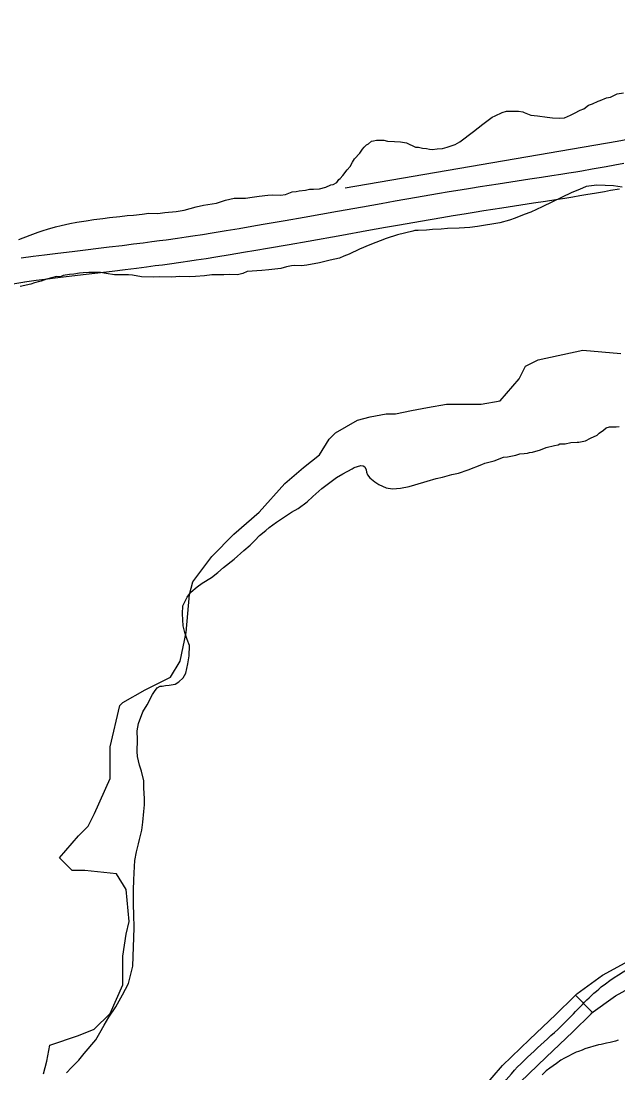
# Model space of a CAD drawing. Extents: x 3263578 to 3301413, y 764927 to 798602.
# Drawn here: x 3295548 to 3296288, y 784397 to 785699 of the extents above; entities that cross this region are included whole.
import ezdxf

# ---------------------------------------------------------------- set-up
doc = ezdxf.new("R2010")
doc.units = 0
for name, color, linetype in [('V-ROAD-CNTR', 7, 'Continuous'), ('V-SITE-VEGE', 7, 'Continuous'), ('V-TOPO-SHOR', 7, 'Continuous')]:
    doc.layers.add(name, color=color, linetype=linetype)

msp = doc.modelspace()

# ---------------------------------------------------------------- linework, layer by layer
at = {"layer": 'V-ROAD-CNTR'}
msp.add_line((3296235.2, 784493.1), (3296256.1, 784471.6), dxfattribs=at)
for points in [[(3295548.3, 785406.1), (3295563.1, 785408), (3295577, 785409.8), (3295590.1, 785411.4), (3295614.6, 785414.4), (3295657.3, 785419.5), (3295673.3, 785421.5), (3295687.3, 785423.2), (3295699.5, 785424.7), (3295710.2, 785426.1), (3295719.6, 785427.4), (3295727.7, 785428.5), (3295742, 785430.4), (3295752.7, 785432), (3295760.7, 785433.2), (3295772.7, 785435), (3295784.7, 785436.9), (3295802.2, 785439.8), (3295818.5, 785442.5), (3295833.9, 785445.1), (3295848.2, 785447.6), (3295875.2, 785452.3), (3295898.8, 785456.4), (3295940.1, 785463.8), (3295971.1, 785469.3), (3295994.3, 785473.5), (3296011.8, 785476.6), (3296038, 785481.2), (3296064.2, 785485.7), (3296078.7, 785488.1), (3296092.3, 785490.4), (3296105, 785492.4), (3296117, 785494.3), (3296139.4, 785497.7), (3296178.5, 785503.7), (3296193.1, 785506), (3296205.9, 785507.9), (3296217.1, 785509.7), (3296226.9, 785511.3), (3296235.4, 785512.7), (3296242.9, 785513.9), (3296255.9, 785516.2), (3296265.7, 785517.9), (3296273, 785519.2), (3296284, 785521.2), (3296295, 785523.3)], [(3295552.1, 785376.4), (3295566.9, 785378.3), (3295580.8, 785380), (3295593.7, 785381.7), (3295618.1, 785384.6), (3295660.9, 785389.7), (3295677, 785391.7), (3295691, 785393.4), (3295703.3, 785395), (3295714.1, 785396.4), (3295723.5, 785397.6), (3295731.8, 785398.7), (3295746.2, 785400.7), (3295757, 785402.3), (3295765.2, 785403.5), (3295777.3, 785405.4), (3295789.5, 785407.3), (3295807.1, 785410.2), (3295823.5, 785412.9), (3295838.9, 785415.5), (3295853.3, 785418), (3295880.4, 785422.7), (3295904, 785426.9), (3295945.4, 785434.3), (3295976.4, 785439.8), (3295999.6, 785443.9), (3296017, 785447), (3296043.1, 785451.6), (3296069.3, 785456.1), (3296083.6, 785458.5), (3296097.1, 785460.7), (3296109.7, 785462.8), (3296121.6, 785464.6), (3296143.9, 785468.1), (3296183, 785474), (3296197.7, 785476.3), (3296210.6, 785478.3), (3296221.8, 785480.1), (3296231.7, 785481.7), (3296240.3, 785483.1), (3296247.9, 785484.4), (3296261.1, 785486.6), (3296271, 785488.3), (3296278.4, 785489.7), (3296289.5, 785491.7)], [(3295289.8, 785332.3), (3295552.7, 785376.4)], [(3296254, 784470.3), (3296284.7, 784492.3), (3296322.2, 784512.8), (3296374.4, 784530.1), (3296550.2, 784574.3), (3296639.3, 784584.2), (3296732, 784599), (3296817.2, 784613.7), (3296867.2, 784620.4)], [(3296236.6, 784494.7), (3296268.7, 784517.7), (3296310.1, 784540.4)], [(3295979.9, 784298), (3296004.8, 784303), (3296017.8, 784307.5), (3296037.6, 784316.4), (3296057.7, 784326.9), (3296077.3, 784337.2), (3296085.7, 784342.4), (3296093.3, 784348.3), (3296106.1, 784361.3), (3296144.8, 784406.1), (3296178.1, 784438), (3296210.8, 784469.3), (3296233.6, 784491.6), (3296236.4, 784494.4)], [(3295984, 784268.3), (3296012.6, 784274), (3296028.8, 784279.5), (3296050.7, 784289.4), (3296071.6, 784300.3), (3296092.2, 784311.1), (3296102.9, 784317.7), (3296113.2, 784325.8), (3296128.2, 784340.9), (3296166.6, 784385.5), (3296198.8, 784416.3), (3296231.7, 784447.7), (3296254.5, 784470.1), (3296256.8, 784472.3)]]:
    msp.add_lwpolyline(points, dxfattribs=at)
msp.add_spline([(3295928.2, 782029.6), (3295972.5, 782080.6), (3296030.9, 782125.2), (3296088.7, 782188.7), (3296120, 782229.6), (3296124.5, 782300.5), (3296103.2, 782384.2), (3296044.6, 782462.8), (3295997.7, 782543), (3296002.1, 782603.6), (3296025.2, 782667.4), (3296038.4, 782726), (3296068.1, 782767.2), (3296091.6, 782799.7), (3296108.6, 782824.6), (3296130.3, 782853.5), (3296145.6, 782878.2), (3296151.5, 782913.9), (3296123.8, 782952.9), (3296058.1, 782995.2), (3295965.4, 783024.8), (3295889.3, 783058.1), (3295760.9, 783171.2), (3295697, 783245.4), (3295620, 783335.8), (3295610.6, 783373.5), (3295574.6, 783538), (3295557.5, 783669.4), (3295540.5, 783799.4), (3295513.7, 783874.3), (3295519.9, 783912.4), (3295551.2, 783965.7), (3295598.9, 784034), (3295680.9, 784134.6), (3295738, 784204.5), (3295771.4, 784235.8), (3295805.9, 784259.8), (3295843.5, 784278.1), (3295883.4, 784280), (3295955, 784281.2), (3296008.7, 784288.5), (3296064.7, 784313.6), (3296103.2, 784337), (3296155.7, 784395.8), (3296221.2, 784458.5), (3296267, 784503.2), (3296311.1, 784532), (3296361.6, 784557.9), (3296418.6, 784576), (3296546.5, 784605.5), (3296673.5, 784638.5), (3296797.5, 784676.5), (3296897.1, 784686.1), (3296970.1, 784682.8), (3297011.3, 784656.8), (3297095.1, 784609.1), (3297178.6, 784571.1), (3297214.8, 784554.6)], degree=3, dxfattribs=at)
at = {"layer": 'V-SITE-VEGE'}
for p, q in [((3296256.3, 785596.8), (3296263.3, 785600)), ((3296263.3, 785600), (3296265.8, 785600.9)), ((3296265.8, 785600.9), (3296273.3, 785604.2)), ((3296273.3, 785604.2), (3296278.3, 785605)), ((3296278.3, 785605), (3296286.8, 785609.2)), ((3296286.8, 785609.2), (3296294.7, 785610.4)), ((3296144, 785586.2), (3296149.5, 785587.6)), ((3296149.5, 785587.6), (3296159.3, 785587.8)), ((3296159.3, 785587.8), (3296164.3, 785587.6)), ((3296164.3, 785587.6), (3296169.7, 785587)), ((3296169.7, 785587), (3296171.6, 785585.9)), ((3296233.8, 785585.1), (3296240.8, 785588.8)), ((3296240.8, 785588.8), (3296245.3, 785590.7)), ((3296245.3, 785590.7), (3296251.3, 785594.9)), ((3296251.3, 785594.9), (3296256.3, 785596.8)), ((3296120.4, 785571.6), (3296126.9, 785576.4)), ((3296126.9, 785576.4), (3296132, 785580.2)), ((3296132, 785580.2), (3296135.5, 785582.1)), ((3296135.5, 785582.1), (3296144, 785586.2)), ((3296171.6, 785585.9), (3296179.9, 785582.7)), ((3296179.9, 785582.7), (3296187.8, 785582)), ((3296187.8, 785582), (3296200.1, 785580.2)), ((3296200.1, 785580.2), (3296206.5, 785579.5)), ((3296206.5, 785579.5), (3296214.9, 785579.2)), ((3296214.9, 785579.2), (3296221.3, 785579.5)), ((3296221.3, 785579.5), (3296228.8, 785582.8)), ((3296228.8, 785582.8), (3296233.8, 785585.1)), ((3296091.6, 785549.8), (3296108.8, 785562.6)), ((3296108.8, 785562.6), (3296120.4, 785571.6)), ((3295978.6, 785547.2), (3295982.1, 785550.5)), ((3295982.1, 785550.5), (3295984.6, 785551)), ((3295984.6, 785551), (3295988.6, 785551.8)), ((3295988.6, 785551.8), (3295992, 785551.7)), ((3295992, 785551.7), (3295997.4, 785551.6)), ((3295997.4, 785551.6), (3296002.3, 785550.4)), ((3296002.3, 785550.4), (3296010.7, 785550.2)), ((3296010.7, 785550.2), (3296018.1, 785549.5)), ((3296018.1, 785549.5), (3296025.5, 785548.3)), ((3296025.5, 785548.3), (3296036.7, 785543)), ((3296086.1, 785546.5), (3296091.6, 785549.8)), ((3295961.2, 785528.5), (3295967.9, 785535.7)), ((3295967.9, 785535.7), (3295971, 785540.5)), ((3295971, 785540.5), (3295973, 785542.9)), ((3295973, 785542.9), (3295976.1, 785545.8)), ((3295976.1, 785545.8), (3295978.6, 785547.2)), ((3296036.7, 785543), (3296040.6, 785542.9)), ((3296040.6, 785542.9), (3296045.5, 785541.8)), ((3296045.5, 785541.8), (3296050.4, 785541.6)), ((3296050.4, 785541.6), (3296054.3, 785540.5)), ((3296054.3, 785540.5), (3296057.3, 785540.4)), ((3296057.3, 785540.4), (3296063.7, 785541.2)), ((3296063.7, 785541.2), (3296070.2, 785541.5)), ((3296070.2, 785541.5), (3296076.1, 785543.3)), ((3296076.1, 785543.3), (3296086.1, 785546.5)), ((3295956, 785519.2), (3295958.7, 785524.6)), ((3295958.7, 785524.6), (3295961.2, 785528.5)), ((3295946.8, 785508.2), (3295952, 785514.9)), ((3295952, 785514.9), (3295956, 785519.2)), ((3295925.7, 785493.5), (3295931.7, 785496.3)), ((3295931.7, 785496.3), (3295934.6, 785496.7)), ((3295934.6, 785496.7), (3295939.2, 785499.5)), ((3295939.2, 785499.5), (3295940.2, 785500.4)), ((3295940.2, 785500.4), (3295941.7, 785502.9)), ((3295941.7, 785502.9), (3295943.3, 785504.3)), ((3295943.3, 785504.3), (3295946.8, 785508.2)), ((3296261.7, 785496), (3296248.4, 785494.4)), ((3296282, 785495.4), (3296261.7, 785496)), ((3295834.5, 785481.3), (3295843, 785482.6)), ((3295843, 785482.6), (3295853.8, 785483.7)), ((3295853.8, 785483.7), (3295859.8, 785484.1)), ((3295859.8, 785484.1), (3295869.6, 785483.8)), ((3295869.6, 785483.8), (3295875.6, 785484.6)), ((3295875.6, 785484.6), (3295884.1, 785487.8)), ((3295884.1, 785487.8), (3295889, 785488.1)), ((3295889, 785488.1), (3295892.5, 785489)), ((3295892.5, 785489), (3295900.4, 785489.8)), ((3295900.4, 785489.8), (3295905.4, 785491.1)), ((3295905.4, 785491.1), (3295910.3, 785491)), ((3295910.3, 785491), (3295917.7, 785491.7)), ((3295917.7, 785491.7), (3295925.7, 785493.5)), ((3296230.4, 785487), (3296193.9, 785469.3)), ((3296239.9, 785490.7), (3296230.4, 785487)), ((3296248.4, 785494.4), (3296239.9, 785490.7)), ((3296287.4, 785494.2), (3296282, 785495.4)), ((3296292.8, 785493.6), (3296287.4, 785494.2)), ((3295765.1, 785469.1), (3295774, 785471.3)), ((3295774, 785471.3), (3295790.4, 785473.8)), ((3295790.4, 785473.8), (3295801.4, 785477.4)), ((3295801.4, 785477.4), (3295812.3, 785480)), ((3295812.3, 785480), (3295826.1, 785480.1)), ((3295826.1, 785480.1), (3295834.5, 785481.3)), ((3295657.6, 785455.9), (3295670.5, 785457.1)), ((3295670.5, 785457.1), (3295679.4, 785458.3)), ((3295679.4, 785458.3), (3295687.3, 785459)), ((3295687.3, 785459), (3295698.2, 785460.2)), ((3295698.2, 785460.2), (3295706.2, 785461.4)), ((3295706.2, 785461.4), (3295717.5, 785461.1)), ((3295717.5, 785461.1), (3295726.4, 785462.3)), ((3295726.4, 785462.3), (3295740.3, 785463.4)), ((3295740.3, 785463.4), (3295750.2, 785465.1)), ((3295750.2, 785465.1), (3295765.1, 785469.1)), ((3296171.4, 785459.6), (3296160.4, 785455)), ((3296179.9, 785462.8), (3296171.4, 785459.6)), ((3296193.9, 785469.3), (3296179.9, 785462.8)), ((3295580.7, 785441.4), (3295590.7, 785444.6)), ((3295590.7, 785444.6), (3295597.7, 785445.9)), ((3295597.7, 785445.9), (3295608.6, 785448.5)), ((3295608.6, 785448.5), (3295617, 785450.2)), ((3295617, 785450.2), (3295628.9, 785451.9)), ((3295628.9, 785451.9), (3295638.3, 785453.6)), ((3295638.3, 785453.6), (3295649.2, 785454.7)), ((3295649.2, 785454.7), (3295657.6, 785455.9)), ((3296104.3, 785443.8), (3296091, 785442.7)), ((3296113.7, 785445), (3296104.3, 785443.8)), ((3296141.5, 785449.2), (3296113.7, 785445)), ((3296153.4, 785452.7), (3296141.5, 785449.2)), ((3296160.4, 785455), (3296153.4, 785452.7)), ((3295545.3, 785428.7), (3295559.3, 785434.2)), ((3295559.3, 785434.2), (3295569.3, 785437.8)), ((3295569.3, 785437.8), (3295575.3, 785440.1)), ((3295575.3, 785440.1), (3295580.7, 785441.4)), ((3296014.7, 785434.6), (3296000.3, 785430.1)), ((3296033.6, 785439), (3296014.7, 785434.6)), ((3296036.1, 785439.9), (3296033.6, 785439)), ((3296040, 785439.8), (3296036.1, 785439.9)), ((3296050.4, 785440.5), (3296040, 785439.8)), ((3296057.9, 785441.2), (3296050.4, 785440.5)), ((3296068.7, 785441.4), (3296057.9, 785441.2)), ((3296076.6, 785442.2), (3296068.7, 785441.4)), ((3296091, 785442.7), (3296076.6, 785442.2)), ((3295980.3, 785422.3), (3295967.3, 785416.8)), ((3296000.3, 785430.1), (3295980.3, 785422.3)), ((3295942.8, 785405.6), (3295930.9, 785403)), ((3295947.8, 785408), (3295942.8, 785405.6)), ((3295954.8, 785410.7), (3295947.8, 785408)), ((3295967.3, 785416.8), (3295954.8, 785410.7)), ((3295855.1, 785391.4), (3295846.2, 785390.2)), ((3295869.9, 785393), (3295855.1, 785391.4)), ((3295876.9, 785394.8), (3295869.9, 785393)), ((3295883.3, 785396), (3295876.9, 785394.8)), ((3295887.3, 785396.4), (3295883.3, 785396)), ((3295895.7, 785396.2), (3295887.3, 785396.4)), ((3295902.1, 785397), (3295895.7, 785396.2)), ((3295918, 785400), (3295902.1, 785397)), ((3295930.9, 785403), (3295918, 785400)), ((3295579.4, 785379.8), (3295572.9, 785377)), ((3295591.9, 785382.9), (3295579.4, 785379.8)), ((3295596.8, 785382.7), (3295591.9, 785382.9)), ((3295600.3, 785384.1), (3295596.8, 785382.7)), ((3295608.2, 785385.4), (3295600.3, 785384.1)), ((3295613.6, 785385.7), (3295608.2, 785385.4)), ((3295620.6, 785387), (3295613.6, 785385.7)), ((3295625, 785387.3), (3295620.6, 785387)), ((3295632, 785388.1), (3295625, 785387.3)), ((3295646.3, 785387.7), (3295632, 785388.1)), ((3295653.6, 785386.5), (3295646.3, 785387.7)), ((3295664, 785385.2), (3295653.6, 785386.5)), ((3295669.9, 785385), (3295664, 785385.2)), ((3295681.2, 785385.2), (3295669.9, 785385)), ((3295686.1, 785384.6), (3295681.2, 785385.2)), ((3295697.4, 785382.7), (3295686.1, 785384.6)), ((3295712.7, 785382.3), (3295697.4, 785382.7)), ((3295720.1, 785382.6), (3295712.7, 785382.3)), ((3295734.9, 785382.1), (3295720.1, 785382.6)), ((3295744.8, 785382.8), (3295734.9, 785382.1)), ((3295756.6, 785382.5), (3295744.8, 785382.8)), ((3295764, 785382.8), (3295756.6, 785382.5)), ((3295775.4, 785383.9), (3295764, 785382.8)), ((3295784.3, 785385.1), (3295775.4, 785383.9)), ((3295799.1, 785385.2), (3295784.3, 785385.1)), ((3295806.1, 785385.5), (3295799.1, 785385.2)), ((3295816.4, 785385.2), (3295806.1, 785385.5)), ((3295822.9, 785386.5), (3295816.4, 785385.2)), ((3295828.4, 785389.3), (3295822.9, 785386.5)), ((3295846.2, 785390.2), (3295828.4, 785389.3)), ((3295560, 785373.5), (3295547.1, 785370.4)), ((3295564.5, 785375.3), (3295560, 785373.5)), ((3295571, 785376.6), (3295564.5, 785375.3)), ((3295572.9, 785377), (3295571, 785376.6)), ((3296273.2, 785195.6), (3296277.2, 785197)), ((3296277.2, 785197), (3296283.6, 785196.8)), ((3296283.6, 785196.8), (3296285.5, 785196.8)), ((3296285.5, 785196.8), (3296289, 785197.1)), ((3296247.5, 785179.6), (3296253.6, 785182.9)), ((3296253.6, 785182.9), (3296262, 785186.6)), ((3296262, 785186.6), (3296264.6, 785189)), ((3296264.6, 785189), (3296269.6, 785192.8)), ((3296269.6, 785192.8), (3296273.2, 785195.6)), ((3296191.9, 785168.4), (3296198.9, 785171.2)), ((3296198.9, 785171.2), (3296208.9, 785173.8)), ((3296208.9, 785173.8), (3296213.8, 785174.7)), ((3296213.8, 785174.7), (3296215.8, 785175.6)), ((3296215.8, 785175.6), (3296222.3, 785175.9)), ((3296222.3, 785175.9), (3296229.2, 785177.2)), ((3296229.2, 785177.2), (3296237.1, 785177.9)), ((3296237.1, 785177.9), (3296239.1, 785177.9)), ((3296239.1, 785177.9), (3296241.1, 785178.3)), ((3296241.1, 785178.3), (3296247.5, 785179.6)), ((3296134.3, 785154.8), (3296145.8, 785159.4)), ((3296145.8, 785159.4), (3296150.7, 785159.8)), ((3296150.7, 785159.8), (3296161.2, 785161.9)), ((3296161.2, 785161.9), (3296166.1, 785163.3)), ((3296166.1, 785163.3), (3296171.6, 785163.6)), ((3296171.6, 785163.6), (3296175.5, 785164)), ((3296175.5, 785164), (3296178, 785164.9)), ((3296178, 785164.9), (3296182, 785165.3)), ((3296182, 785165.3), (3296191.9, 785168.4)), ((3295946.8, 785138.6), (3295958.4, 785144.7)), ((3295958.4, 785144.7), (3295960.9, 785146.6)), ((3295960.9, 785146.6), (3295968.9, 785148.8)), ((3295968.9, 785148.8), (3295971.8, 785148.7)), ((3295971.8, 785148.7), (3295974.2, 785147.2)), ((3295974.2, 785147.2), (3295975.6, 785143.7)), ((3296101.9, 785143.4), (3296118.9, 785150.3)), ((3296118.9, 785150.3), (3296122.9, 785151.7)), ((3296122.9, 785151.7), (3296134.3, 785154.8)), ((3295920.7, 785120.6), (3295938.8, 785133.9)), ((3295938.8, 785133.9), (3295946.8, 785138.6)), ((3295975.6, 785143.7), (3295976, 785140.7)), ((3295976, 785140.7), (3295977.4, 785137.2)), ((3295977.4, 785137.2), (3295980.2, 785133.7)), ((3295980.2, 785133.7), (3295986.5, 785128.6)), ((3296051.2, 785129.6), (3296062.6, 785132.7)), ((3296062.6, 785132.7), (3296070.1, 785134.5)), ((3296070.1, 785134.5), (3296082, 785137.6)), ((3296082, 785137.6), (3296089.9, 785139.3)), ((3296089.9, 785139.3), (3296101.9, 785143.4)), ((3295909.5, 785110.6), (3295920.7, 785120.6)), ((3295986.5, 785128.6), (3295991.4, 785125.5)), ((3295991.4, 785125.5), (3296000.6, 785121.2)), ((3296000.6, 785121.2), (3296008.5, 785120)), ((3296008.5, 785120), (3296018.4, 785120.7)), ((3296018.4, 785120.7), (3296028.8, 785122.9)), ((3296028.8, 785122.9), (3296047.2, 785128.3)), ((3296047.2, 785128.3), (3296051.2, 785129.6)), ((3295902.4, 785103.9), (3295909.5, 785110.6)), ((3295883.3, 785091.1), (3295891.3, 785095.8)), ((3295891.3, 785095.8), (3295902.4, 785103.9)), ((3295855.6, 785072.2), (3295864.7, 785078.8)), ((3295864.7, 785078.8), (3295872.2, 785083.6)), ((3295872.2, 785083.6), (3295883.3, 785091.1)), ((3295843.5, 785062.2), (3295851.5, 785068.4)), ((3295851.5, 785068.4), (3295855.6, 785072.2)), ((3295831.8, 785050.2), (3295837.8, 785055.9)), ((3295837.8, 785055.9), (3295843.5, 785062.2)), ((3295812, 785033), (3295824.2, 785043.5)), ((3295824.2, 785043.5), (3295831.8, 785050.2)), ((3295798.9, 785022.6), (3295812, 785033)), ((3295784.2, 785010.2), (3295791.8, 785016.3)), ((3295791.8, 785016.3), (3295798.9, 785022.6)), ((3295766.1, 784998.8), (3295772.6, 785003.1)), ((3295772.6, 785003.1), (3295784.2, 785010.2)), ((3295753.9, 784985.9), (3295758.5, 784992.2)), ((3295758.5, 784992.2), (3295766.1, 784998.8)), ((3295747.9, 784965.3), (3295748.6, 784975.2)), ((3295748.6, 784975.2), (3295753.9, 784985.9)), ((3295748.9, 784950.5), (3295747.9, 784965.3)), ((3295751.1, 784942.1), (3295748.9, 784950.5)), ((3295753.8, 784933.6), (3295751.1, 784942.1)), ((3295756.6, 784926.1), (3295753.8, 784933.6)), ((3295756.2, 784913.3), (3295756.6, 784926.1)), ((3295754.9, 784903.5), (3295756.2, 784913.3)), ((3295752.1, 784891.7), (3295754.9, 784903.5)), ((3295743.4, 784881.1), (3295749, 784885.9)), ((3295749, 784885.9), (3295752.1, 784891.7)), ((3295713.5, 784869.2), (3295716.5, 784873.5)), ((3295716.5, 784873.5), (3295720.6, 784875.8)), ((3295720.6, 784875.8), (3295723, 784875.8)), ((3295723, 784875.8), (3295727, 784876.6)), ((3295727, 784876.6), (3295731.5, 784877)), ((3295731.5, 784877), (3295738.9, 784878.3)), ((3295738.9, 784878.3), (3295743.4, 784881.1)), ((3295704.1, 784852.6), (3295710.9, 784865.3)), ((3295710.9, 784865.3), (3295713.5, 784869.2)), ((3295698.9, 784843.9), (3295704.1, 784852.6)), ((3295693.5, 784829.3), (3295698.9, 784843.9)), ((3295691.8, 784820.4), (3295693.5, 784829.3)), ((3295692.5, 784809.1), (3295691.8, 784820.4)), ((3295692, 784794.8), (3295692.5, 784809.1)), ((3295692.3, 784788.4), (3295692, 784794.8)), ((3295695, 784777.9), (3295692.3, 784788.4)), ((3295697.2, 784770.5), (3295695, 784777.9)), ((3295700.3, 784758.5), (3295697.2, 784770.5)), ((3295700.1, 784749.6), (3295700.3, 784758.5)), ((3295701.2, 784736.3), (3295700.1, 784749.6)), ((3295700.2, 784720.5), (3295701, 784728.9)), ((3295701, 784728.9), (3295701.2, 784736.3)), ((3295698.8, 784707.3), (3295700.2, 784720.5)), ((3295697.6, 784697.4), (3295698.8, 784707.3)), ((3295694.8, 784685.7), (3295697.6, 784697.4)), ((3295690.9, 784670.5), (3295693.6, 784680.3)), ((3295693.6, 784680.3), (3295694.8, 784685.7)), ((3295689.1, 784659.7), (3295690.9, 784670.5)), ((3295687.9, 784636), (3295688.8, 784652.3)), ((3295688.8, 784652.3), (3295689.1, 784659.7)), ((3295687.5, 784623.2), (3295687.9, 784636)), ((3295687.5, 784605), (3295687.5, 784623.2)), ((3295687.6, 784593.1), (3295687.5, 784605)), ((3295688.1, 784576.3), (3295687.6, 784593.1)), ((3295686.7, 784529), (3295688.1, 784576.3)), ((3295681.1, 784507.5), (3295686.7, 784529)), ((3295673.8, 784493.4), (3295681.1, 784507.5)), ((3295665.5, 784478.8), (3295673.8, 784493.4)), ((3295656.7, 784465.7), (3295665.5, 784478.8)), ((3295645.8, 784446.3), (3295651, 784456)), ((3295651, 784456), (3295654.1, 784460.9)), ((3295654.1, 784460.9), (3295656.7, 784465.7)), ((3295640.6, 784437.6), (3295645.8, 784446.3)), ((3295626.3, 784420.7), (3295640.6, 784437.6)), ((3295619.6, 784412.6), (3295626.3, 784420.7)), ((3295604.4, 784396.7), (3295610.5, 784403.4)), ((3295610.5, 784403.4), (3295619.6, 784412.6))]:
    msp.add_line(p, q, dxfattribs=at)
at = {"layer": 'V-TOPO-SHOR'}
for points in [[(3296898.1, 785699.3), (3296565.9, 785603), (3296286.7, 785550.1), (3295949.7, 785492.4)], [(3295576, 784395.8), (3295579.9, 784411.5), (3295583.8, 784431.2), (3295619.2, 784443), (3295638.8, 784450.8), (3295658.5, 784470.5), (3295674.2, 784505.8), (3295674.2, 784541.2), (3295678.1, 784568.7), (3295682.1, 784584.4), (3295678.1, 784623.7), (3295666.4, 784643.4), (3295627.1, 784647.3), (3295611.4, 784647.3), (3295595.6, 784663), (3295619.2, 784690.5), (3295631, 784702.3), (3295638.9, 784718), (3295658.5, 784761.2), (3295658.5, 784777), (3295658.5, 784800.5), (3295670.3, 784851.6), (3295674.2, 784855.6), (3295701.7, 784871.3), (3295733.2, 784887), (3295745, 784906.6), (3295752.8, 784942), (3295756.8, 784989.1), (3295760.7, 785004.9), (3295784.3, 785036.3), (3295811.8, 785063.8), (3295843.2, 785091.3), (3295874.7, 785126.7), (3295898.2, 785146.3), (3295917.9, 785162), (3295929.7, 785181.7), (3295937.5, 785189.5), (3295965, 785205.2), (3295980.8, 785209.2), (3296000.4, 785213.1), (3296012.2, 785213.1), (3296031.8, 785217), (3296051.5, 785220.9), (3296075.1, 785224.9), (3296118.3, 785224.9), (3296141.9, 785228.8), (3296165.4, 785256.3), (3296173.3, 785272), (3296189, 785279.9), (3296244, 785291.7), (3296291.2, 785287.7)], [(3296287.9, 784437.4), (3296284.7, 784436.1), (3296281.5, 784435.1), (3296278, 784434.4), (3296273.6, 784433.8), (3296266.7, 784432.1), (3296263.5, 784431.6), (3296246.5, 784426.4), (3296243.2, 784425.1), (3296238.6, 784423.5), (3296235.7, 784422.4), (3296221.3, 784415.1), (3296216.8, 784412.4), (3296211.7, 784408.4), (3296203.2, 784402.7), (3296198.7, 784399.2), (3296193.6, 784394.2)]]:
    msp.add_lwpolyline(points, dxfattribs=at)

doc.saveas('drawing.dxf')
